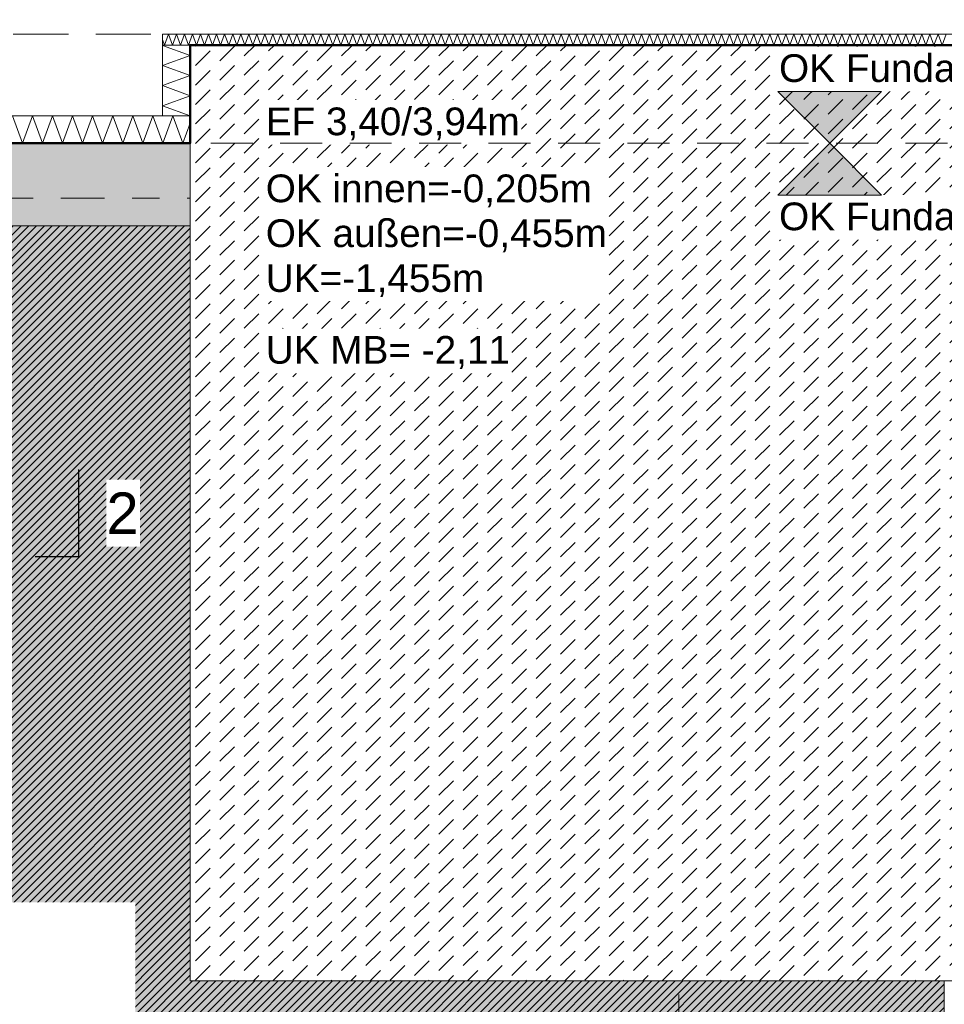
# Model space of a CAD drawing. Header units: metres. Extents: x -273 to 6, y -183 to 13.
# Tile 261 of 379: x -85.32 to -81.96, y -3.38 to 0.2. Entities that reach past the tile are written whole.
import ezdxf

# ---------------------------------------------------------------- set-up
doc = ezdxf.new("R2010")
doc.units = ezdxf.units.M
doc.header["$LTSCALE"] = 0.05
doc.header["$PDMODE"] = 1
doc.header["$PDSIZE"] = -2
for name, pattern in [('ISO-02 Strichlinie', [3.81, 3.048, -0.762]), ('Linienart-53', [5.291531, 3.175, -1.058062, 0.352704, -0.705764]), ('Linienart-Gestrichelt mit Abstand', [6, 4, -2])]:
    doc.linetypes.add(name, pattern=pattern)
doc.layers.get('0').update_dxf_attribs({"lineweight": 25})
for name, color, linetype, lineweight, true_color in [('00 -Bauelemente -Beton unbewehrt', 7, 'Continuous', 9, 0xf7e06e), ('00 -Bauelemente -Dämmung innen', 7, 'Continuous', 9, 0xff7fe6), ('30 -32 Gründung- 2 Flachgründungen u. Bodenplatten', 7, 'Continuous', 9, 0xff6633), ('30 -32 Gründung-4 Frostschürze', 7, 'Continuous', 9, 0x66aaff), ('70 -72 Beschriftung- 1 Beschriftung allgemein', 7, 'Continuous', 9, 0xff6633), ('70 -76 Bemaßung- 2 Allgemein', 7, 'Continuous', 5, 0x6666cc)]:
    doc.layers.add(name, color=color, linetype=linetype, lineweight=lineweight, true_color=true_color)
for name, color, linetype, lineweight in [('30 -35 Decken- 2 Beläge- Dämmung', 7, 'Continuous', 9), ('70 -71 Achsen- 1 Gebäudeachsen', 7, 'Linienart-53', 18), ('70 -72 Beschriftung- 6 Schnittverläufe', 7, 'Linienart-53', 25), ('Keine', 7, 'Continuous', 9)]:
    doc.layers.add(name, color=color, linetype=linetype, lineweight=lineweight)
doc.styles.add('Arial', font='arial.ttf')
doc.styles.add('Arial (bold)', font='arialbd.ttf')
doc.dimstyles.new('k+k_klein', dxfattribs={"dimtxt": 0.100689, "dimasz": 0.05302, "dimexe": 0.05, "dimexo": 0.15, "dimgap": 0.005, "dimtad": 1, "dimdec": 3, "dimtxsty": 'Arial', "dimblk": 'VW_SLASH-2', "dimblk1": 'VW_SLASH-2', "dimblk2": 'VW_SLASH-2', "dimcen": 0, "dimdle": 0.025, "dimadec": 3, "dimazin": 0, "dimtfac": 0.75, "dimtdec": 3, "dimtix": 1, "dimtmove": 0, "dimatfit": 0, "dimldrblk": 'VW_FILLEDARROW', "dimfxl": 0.1, "dimfxlon": 1, "dimfrac": 2, "dimtolj": 1, "dimarcsym": 0})

# ---------------------------------------------------------------- blocks, each defined once
blk = doc.blocks.new('_Achsen (3D)')
at = {"layer": '70 -71 Achsen- 1 Gebäudeachsen', "transparency": 33554687}
for p, q in [((-82.921, 3.8), (-82.921, -46.172)), ((-179.668, -0.447), (3.826, -0.447))]:
    blk.add_line(p, q, dxfattribs=at)
blk = doc.blocks.new('Gruppe-224')
at = {"color": 255, "linetype": 'Continuous', "lineweight": 5}
blk.add_wipeout([(-88.071, -0.2469), (-84.696, -0.2469), (-84.696, -0.1469), (-88.071, -0.1469)], dxfattribs=at).dxf.layer = '00 -Bauelemente -Dämmung innen'
blk = doc.blocks.new('Gruppe-225')
at = {"layer": '00 -Bauelemente -Dämmung innen', "color": 7, "transparency": 33554687, "flags": 128}
blk.add_lwpolyline([(-85.3412, -0.1469), (-85.3048, -0.2469), (-85.2684, -0.1469), (-85.232, -0.2469), (-85.1956, -0.1469), (-85.1592, -0.2469), (-85.1228, -0.1469), (-85.0864, -0.2469), (-85.05, -0.1469), (-85.0136, -0.2469), (-84.9772, -0.1469), (-84.9408, -0.2469), (-84.9044, -0.1469), (-84.868, -0.2469), (-84.8316, -0.1469), (-84.7952, -0.2469), (-84.7588, -0.1469), (-84.7224, -0.2469), (-84.696, -0.1743)], dxfattribs=at)
blk = doc.blocks.new('Gruppe-227')
at = {"layer": '00 -Bauelemente -Dämmung innen', "color": 7, "linetype": 'Continuous', "lineweight": 9, "transparency": 33554687}
blk.add_line((-84.696, -0.2469), (-84.696, -0.1469), dxfattribs=at)
blk = doc.blocks.new('Gruppe-228')
at = {"color": 7, "transparency": 33554687}
blk.add_blockref('Gruppe-227', (0, 0), dxfattribs=at)
blk = doc.blocks.new('Gruppe-229')
at = {"layer": '00 -Bauelemente -Dämmung innen', "color": 7, "linetype": 'Continuous', "lineweight": 9, "transparency": 33554687}
blk.add_line((-84.696, -0.1469), (-88.071, -0.1469), dxfattribs=at)
blk = doc.blocks.new('Gruppe-230')
at = {"layer": '00 -Bauelemente -Dämmung innen', "color": 7, "linetype": 'Continuous', "lineweight": 9, "transparency": 33554687}
blk.add_line((-88.071, -0.2469), (-84.696, -0.2469), dxfattribs=at)
blk = doc.blocks.new('Gruppe-231')
at = {"color": 7, "transparency": 33554687}
for name in ['Gruppe-229', 'Gruppe-230']:
    blk.add_blockref(name, (0, 0), dxfattribs=at)
blk = doc.blocks.new('Gruppe-232')
at = {"layer": '00 -Bauelemente -Dämmung innen', "color": 7}
blk.add_blockref('Gruppe-224', (0, 0), dxfattribs=at)
at = {"color": 7, "transparency": 33554687}
for name in ['Gruppe-228', 'Gruppe-231']:
    blk.add_blockref(name, (0, 0), dxfattribs=at)
at = {"layer": '00 -Bauelemente -Dämmung innen', "color": 7, "transparency": 33554687}
blk.add_blockref('Gruppe-225', (0, 0), dxfattribs=at)
blk = doc.blocks.new('Gruppe-233')
at = {"layer": '00 -Bauelemente -Dämmung innen', "color": 7, "transparency": 33554687}
blk.add_blockref('Gruppe-232', (0, 0), dxfattribs=at)
at = {"layer": '00 -Bauelemente -Dämmung innen', "color": 0, "flags": 1}
for tag in ['IFC_UUID', 'instanceID', 'prm0_name', 'prm0_type', 'prm0_value', 'prm1_name', 'prm1_type', 'prm1_value', 'prm2_name', 'prm2_type', 'prm2_value', 'prm3_name', 'prm3_type', 'prm3_value', 'prm4_name', 'prm4_type', 'prm4_value', 'prm5_name', 'prm5_type', 'prm5_value', 'prm6_name', 'prm6_type', 'prm6_value']:
    blk.add_attdef(tag, (-88.071, -0.2469), '', height=0.00018, dxfattribs=at)
blk = doc.blocks.new('Gruppe-1024')
at = {"color": 255, "linetype": 'Continuous', "lineweight": 5}
blk.add_wipeout([(-84.696, -0.1469), (-84.696, 0.1099), (-84.796, 0.1099), (-84.796, -0.1469)], dxfattribs=at).dxf.layer = '00 -Bauelemente -Dämmung innen'
blk = doc.blocks.new('Gruppe-1025')
at = {"layer": '00 -Bauelemente -Dämmung innen', "color": 7, "transparency": 33554687, "flags": 128}
blk.add_lwpolyline([(-84.696, -0.1469), (-84.796, -0.1105), (-84.696, -0.0741), (-84.796, -0.0377), (-84.696, -0.0013), (-84.796, 0.0351), (-84.696, 0.0715), (-84.796, 0.1079), (-84.7904, 0.1099)], dxfattribs=at)
blk = doc.blocks.new('Gruppe-1026')
at = {"layer": '00 -Bauelemente -Dämmung innen', "color": 7, "linetype": 'Continuous', "lineweight": 9, "transparency": 33554687}
blk.add_line((-84.796, -0.1469), (-84.696, -0.1469), dxfattribs=at)
blk = doc.blocks.new('Gruppe-1027')
at = {"layer": '00 -Bauelemente -Dämmung innen', "color": 7, "linetype": 'Continuous', "lineweight": 9, "transparency": 33554687}
blk.add_line((-84.696, 0.1099), (-84.796, 0.1099), dxfattribs=at)
blk = doc.blocks.new('Gruppe-1028')
at = {"color": 7, "transparency": 33554687}
for name in ['Gruppe-1027', 'Gruppe-1026']:
    blk.add_blockref(name, (0, 0), dxfattribs=at)
blk = doc.blocks.new('Gruppe-1029')
at = {"layer": '00 -Bauelemente -Dämmung innen', "color": 7, "linetype": 'Continuous', "lineweight": 9, "transparency": 33554687}
blk.add_line((-84.796, 0.1099), (-84.796, -0.1469), dxfattribs=at)
blk = doc.blocks.new('Gruppe-1030')
at = {"layer": '00 -Bauelemente -Dämmung innen', "color": 7, "linetype": 'Continuous', "lineweight": 9, "transparency": 33554687}
blk.add_line((-84.696, -0.1469), (-84.696, 0.1099), dxfattribs=at)
blk = doc.blocks.new('Gruppe-1031')
at = {"color": 7, "transparency": 33554687}
for name in ['Gruppe-1029', 'Gruppe-1030']:
    blk.add_blockref(name, (0, 0), dxfattribs=at)
blk = doc.blocks.new('Gruppe-1032')
at = {"layer": '00 -Bauelemente -Dämmung innen', "color": 7}
blk.add_blockref('Gruppe-1024', (0, 0), dxfattribs=at)
at = {"color": 7, "transparency": 33554687}
for name in ['Gruppe-1028', 'Gruppe-1031']:
    blk.add_blockref(name, (0, 0), dxfattribs=at)
at = {"layer": '00 -Bauelemente -Dämmung innen', "color": 7, "transparency": 33554687}
blk.add_blockref('Gruppe-1025', (0, 0), dxfattribs=at)
blk = doc.blocks.new('Gruppe-1033')
at = {"layer": '00 -Bauelemente -Dämmung innen', "color": 7, "transparency": 33554687}
blk.add_blockref('Gruppe-1032', (0, 0), dxfattribs=at)
at = {"layer": '00 -Bauelemente -Dämmung innen', "color": 0, "flags": 1}
for tag in ['IFC_UUID', 'instanceID', 'prm0_name', 'prm0_type', 'prm0_value', 'prm1_name', 'prm1_type', 'prm1_value', 'prm2_name', 'prm2_type', 'prm2_value', 'prm3_name', 'prm3_type', 'prm3_value', 'prm4_name', 'prm4_type', 'prm4_value', 'prm5_name', 'prm5_type', 'prm5_value', 'prm6_name', 'prm6_type', 'prm6_value']:
    blk.add_attdef(tag, (-84.796, -0.1469), '', height=0.00018, dxfattribs=at)
blk = doc.blocks.new('Gruppe-1034')
at = {"color": 255, "linetype": 'Continuous', "lineweight": 5}
blk.add_wipeout([(-80.756, 0.1499), (-84.796, 0.1499), (-84.796, 0.1099), (-80.756, 0.1099)], dxfattribs=at).dxf.layer = '00 -Bauelemente -Dämmung innen'
blk = doc.blocks.new('Gruppe-1035')
at = {"layer": '00 -Bauelemente -Dämmung innen', "color": 7, "transparency": 33554687, "flags": 128}
blk.add_lwpolyline([(-81.9498, 0.1499), (-81.9644, 0.1099), (-81.9789, 0.1499), (-81.9935, 0.1099), (-82.0081, 0.1499), (-82.0226, 0.1099), (-82.0372, 0.1499), (-82.0517, 0.1099), (-82.0663, 0.1499), (-82.0809, 0.1099), (-82.0954, 0.1499), (-82.11, 0.1099), (-82.1245, 0.1499), (-82.1391, 0.1099), (-82.1536, 0.1499), (-82.1682, 0.1099), (-82.1828, 0.1499), (-82.1973, 0.1099), (-82.2119, 0.1499), (-82.2264, 0.1099), (-82.241, 0.1499), (-82.2556, 0.1099), (-82.2701, 0.1499), (-82.2847, 0.1099), (-82.2992, 0.1499), (-82.3138, 0.1099), (-82.3284, 0.1499), (-82.3429, 0.1099), (-82.3575, 0.1499), (-82.372, 0.1099), (-82.3866, 0.1499), (-82.4011, 0.1099), (-82.4157, 0.1499), (-82.4303, 0.1099), (-82.4448, 0.1499), (-82.4594, 0.1099), (-82.4739, 0.1499), (-82.4885, 0.1099), (-82.5031, 0.1499), (-82.5176, 0.1099), (-82.5322, 0.1499), (-82.5467, 0.1099), (-82.5613, 0.1499), (-82.5759, 0.1099), (-82.5904, 0.1499), (-82.605, 0.1099), (-82.6195, 0.1499), (-82.6341, 0.1099), (-82.6486, 0.1499), (-82.6632, 0.1099), (-82.6778, 0.1499), (-82.6923, 0.1099), (-82.7069, 0.1499), (-82.7214, 0.1099), (-82.736, 0.1499), (-82.7506, 0.1099), (-82.7651, 0.1499), (-82.7797, 0.1099), (-82.7942, 0.1499), (-82.8088, 0.1099), (-82.8234, 0.1499), (-82.8379, 0.1099), (-82.8525, 0.1499), (-82.867, 0.1099), (-82.8816, 0.1499), (-82.8961, 0.1099), (-82.9107, 0.1499), (-82.9253, 0.1099), (-82.9398, 0.1499), (-82.9544, 0.1099), (-82.9689, 0.1499), (-82.9835, 0.1099), (-82.9981, 0.1499), (-83.0126, 0.1099), (-83.0272, 0.1499), (-83.0417, 0.1099), (-83.0563, 0.1499), (-83.0709, 0.1099), (-83.0854, 0.1499), (-83.1, 0.1099), (-83.1145, 0.1499), (-83.1291, 0.1099), (-83.1436, 0.1499), (-83.1582, 0.1099), (-83.1728, 0.1499), (-83.1873, 0.1099), (-83.2019, 0.1499), (-83.2164, 0.1099), (-83.231, 0.1499), (-83.2456, 0.1099), (-83.2601, 0.1499), (-83.2747, 0.1099), (-83.2892, 0.1499), (-83.3038, 0.1099), (-83.3184, 0.1499), (-83.3329, 0.1099), (-83.3475, 0.1499), (-83.362, 0.1099), (-83.3766, 0.1499), (-83.3911, 0.1099), (-83.4057, 0.1499), (-83.4203, 0.1099), (-83.4348, 0.1499), (-83.4494, 0.1099), (-83.4639, 0.1499), (-83.4785, 0.1099), (-83.4931, 0.1499), (-83.5076, 0.1099), (-83.5222, 0.1499), (-83.5367, 0.1099), (-83.5513, 0.1499), (-83.5659, 0.1099), (-83.5804, 0.1499), (-83.595, 0.1099), (-83.6095, 0.1499), (-83.6241, 0.1099), (-83.6386, 0.1499), (-83.6532, 0.1099), (-83.6678, 0.1499), (-83.6823, 0.1099), (-83.6969, 0.1499), (-83.7114, 0.1099), (-83.726, 0.1499), (-83.7406, 0.1099), (-83.7551, 0.1499), (-83.7697, 0.1099), (-83.7842, 0.1499), (-83.7988, 0.1099), (-83.8133, 0.1499), (-83.8279, 0.1099), (-83.8425, 0.1499), (-83.857, 0.1099), (-83.8716, 0.1499), (-83.8861, 0.1099), (-83.9007, 0.1499), (-83.9153, 0.1099), (-83.9298, 0.1499), (-83.9444, 0.1099), (-83.9589, 0.1499), (-83.9735, 0.1099), (-83.9881, 0.1499), (-84.0026, 0.1099), (-84.0172, 0.1499), (-84.0317, 0.1099), (-84.0463, 0.1499), (-84.0608, 0.1099), (-84.0754, 0.1499), (-84.09, 0.1099), (-84.1045, 0.1499), (-84.1191, 0.1099), (-84.1336, 0.1499), (-84.1482, 0.1099), (-84.1628, 0.1499), (-84.1773, 0.1099), (-84.1919, 0.1499), (-84.2064, 0.1099), (-84.221, 0.1499), (-84.2356, 0.1099), (-84.2501, 0.1499), (-84.2647, 0.1099), (-84.2792, 0.1499), (-84.2938, 0.1099), (-84.3083, 0.1499), (-84.3229, 0.1099), (-84.3375, 0.1499), (-84.352, 0.1099), (-84.3666, 0.1499), (-84.3811, 0.1099), (-84.3957, 0.1499), (-84.4103, 0.1099), (-84.4248, 0.1499), (-84.4394, 0.1099), (-84.4539, 0.1499), (-84.4685, 0.1099), (-84.4831, 0.1499), (-84.4976, 0.1099), (-84.5122, 0.1499), (-84.5267, 0.1099), (-84.5413, 0.1499), (-84.5558, 0.1099), (-84.5704, 0.1499), (-84.585, 0.1099), (-84.5995, 0.1499), (-84.6141, 0.1099), (-84.6286, 0.1499), (-84.6432, 0.1099), (-84.6578, 0.1499), (-84.6723, 0.1099), (-84.6869, 0.1499), (-84.7014, 0.1099), (-84.716, 0.1499), (-84.7306, 0.1099), (-84.7451, 0.1499), (-84.7597, 0.1099), (-84.7742, 0.1499), (-84.7888, 0.1099), (-84.796, 0.1297)], dxfattribs=at)
blk = doc.blocks.new('Gruppe-1037')
at = {"layer": '00 -Bauelemente -Dämmung innen', "color": 7, "linetype": 'Continuous', "lineweight": 9, "transparency": 33554687}
blk.add_line((-84.796, 0.1499), (-84.796, 0.1099), dxfattribs=at)
blk = doc.blocks.new('Gruppe-1038')
at = {"color": 7, "transparency": 33554687}
blk.add_blockref('Gruppe-1037', (0, 0), dxfattribs=at)
blk = doc.blocks.new('Gruppe-1039')
at = {"layer": '00 -Bauelemente -Dämmung innen', "color": 7, "linetype": 'Continuous', "lineweight": 9, "transparency": 33554687}
blk.add_line((-84.796, 0.1099), (-80.756, 0.1099), dxfattribs=at)
blk = doc.blocks.new('Gruppe-1040')
at = {"layer": '00 -Bauelemente -Dämmung innen', "color": 7, "linetype": 'Continuous', "lineweight": 9, "transparency": 33554687}
blk.add_line((-80.756, 0.1499), (-84.796, 0.1499), dxfattribs=at)
blk = doc.blocks.new('Gruppe-1041')
at = {"color": 7, "transparency": 33554687}
for name in ['Gruppe-1040', 'Gruppe-1039']:
    blk.add_blockref(name, (0, 0), dxfattribs=at)
blk = doc.blocks.new('Gruppe-1042')
at = {"layer": '00 -Bauelemente -Dämmung innen', "color": 7}
blk.add_blockref('Gruppe-1034', (0, 0), dxfattribs=at)
at = {"color": 7, "transparency": 33554687}
for name in ['Gruppe-1038', 'Gruppe-1041']:
    blk.add_blockref(name, (0, 0), dxfattribs=at)
at = {"layer": '00 -Bauelemente -Dämmung innen', "color": 7, "transparency": 33554687}
blk.add_blockref('Gruppe-1035', (0, 0), dxfattribs=at)
blk = doc.blocks.new('Gruppe-1043')
at = {"layer": '00 -Bauelemente -Dämmung innen', "color": 7, "transparency": 33554687}
blk.add_blockref('Gruppe-1042', (0, 0), dxfattribs=at)
at = {"layer": '00 -Bauelemente -Dämmung innen', "color": 0, "flags": 1}
for tag in ['IFC_UUID', 'instanceID', 'prm0_name', 'prm0_type', 'prm0_value', 'prm1_name', 'prm1_type', 'prm1_value', 'prm2_name', 'prm2_type', 'prm2_value', 'prm3_name', 'prm3_type', 'prm3_value', 'prm4_name', 'prm4_type', 'prm4_value', 'prm5_name', 'prm5_type', 'prm5_value', 'prm6_name', 'prm6_type', 'prm6_value']:
    blk.add_attdef(tag, (-84.796, 0.1099), '', height=0.00018, dxfattribs=at)
blk = doc.blocks.new('Gruppe-2135')
at = {"layer": '30 -32 Gründung- 2 Flachgründungen u. Bodenplatten', "flags": 128}
blk.add_lwpolyline([(-84.696, 0.1099), (-80.756, 0.1099), (-80.756, -3.2901), (-84.696, -3.2901)], close=True, dxfattribs=at)
at = {"color": 255}
for points in [[(-84.421, -0.2524), (-83.4926, -0.2524), (-83.4926, -0.0901), (-84.421, -0.0901)], [(-84.421, -0.8203), (-83.1749, -0.8203), (-83.1749, -0.3335), (-84.421, -0.3335)]]:
    blk.add_wipeout(points, dxfattribs=at).dxf.layer = '70 -72 Beschriftung- 1 Beschriftung allgemein'
at = {"layer": '70 -72 Beschriftung- 1 Beschriftung allgemein', "char_height": 0.100689, "attachment_point": 1, "line_spacing_factor": 0.970891, "style": 'Arial'}
for s, insert in [('EF 3,40/3,94m', (-84.421, -0.1171)), ('OK innen=-0,205m\\POK außen=-0,455m\\PUK=-1,455m', (-84.421, -0.3605))]:
    blk.add_mtext(s, dxfattribs=dict(at, insert=insert))
blk = doc.blocks.new('_FU_2D LP5 (2D)')
at = {"color": 255}
blk.add_wipeout([(-84.69599996, 0.10991736), (-80.75599996, 0.10991736), (-80.75599996, -3.29008264), (-84.69599996, -3.29008264)], dxfattribs=at).dxf.layer = '00 -Bauelemente -Beton unbewehrt'
at = {"layer": '00 -Bauelemente -Beton unbewehrt', "linetype": 'Continuous', "lineweight": 9}
h = blk.add_hatch(dxfattribs=at)
h.set_pattern_fill('Unbew_ Beton1 1mm SRF', style=0, pattern_type=2)
h.set_pattern_definition([(45, (0, 0), (0.088388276, 0.01767774), [0.075, -0.05])])
h.paths.add_polyline_path([(-84.69599996, 0.10991736), (-80.75599996, 0.10991736), (-80.75599996, -3.29008264), (-84.69599996, -3.29008264)])
at = {"layer": '30 -35 Decken- 2 Beläge- Dämmung', "linetype": 'Continuous', "lineweight": 18, "true_color": 0xd9d9d9}
h = blk.add_hatch(dxfattribs=at)
h.set_pattern_fill('Schraffur grau', color=254, style=0, pattern_type=2)
h.set_pattern_definition([(45, (-89.205948, -4.414444), (0.014142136, -0.014142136), [])])
h.paths.add_polyline_path([(-84.69599996, -3.29008264), (-84.69599996, -0.54704198), (-88.07090884, -0.54704198), (-88.07090884, -2.44704198), (-89.37090884, -2.44704198), (-89.37090884, -0.54704198), (-89.57099996, -0.54704198), (-89.57099996, -2.89008719), (-92.77099996, -2.89008719), (-92.77099996, -0.54704198), (-93.72099996, -0.54704198), (-93.72099996, -5.54704198), (-81.95609109, -5.54704198), (-81.95609109, -3.29008264)])
at = {"layer": '00 -Bauelemente -Beton unbewehrt', "flags": 128}
blk.add_lwpolyline([(-84.69599996, 0.10991736), (-80.75599996, 0.10991736), (-80.75599996, -3.29008264), (-84.69599996, -3.29008264)], close=True, dxfattribs=at)
at = {"layer": '30 -35 Decken- 2 Beläge- Dämmung', "flags": 128}
blk.add_lwpolyline([(-84.69599996, -3.29008264), (-84.69599996, -0.54704198), (-88.07090884, -0.54704198), (-88.07090884, -2.44704198), (-89.37090884, -2.44704198), (-89.37090884, -0.54704198), (-89.57099996, -0.54704198), (-89.57099996, -2.89008719), (-92.77099996, -2.89008719), (-92.77099996, -0.54704198), (-93.72099996, -0.54704198), (-93.72099996, -5.54704198), (-81.95609109, -5.54704198), (-81.95609109, -3.29008264)], close=True, dxfattribs=at)
at = {"layer": '00 -Bauelemente -Dämmung innen', "color": 7}
blk.add_blockref('Gruppe-233', (0, 0), dxfattribs=at)
blk.add_blockref('Gruppe-1033', (0, 0), dxfattribs=at)
blk.add_blockref('Gruppe-1043', (0, 0), dxfattribs=at)
at = {"layer": 'Keine', "color": 1, "linetype": 'Linienart-Gestrichelt mit Abstand', "lineweight": 9, "true_color": 0xff0000, "flags": 128}
blk.add_lwpolyline([(6.03999377, -134.70913897), (4.10766281, -139.37286792), (2.43021044, -143.26963359), (0.229042, -148.18933714), (-1.94395765, -152.85045285), (-2.56993827, -154.15978267), (-4.36668217, -157.84024419, -0.1218666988), (-4.98756345, -158.57331042), (-24.20773646, -172.45584859, 0.2343426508), (-30.81423496, -181.88107792), (-30.81423496, -181.88107792, -0.1382747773), (-50.04185585, -181.32068598), (-50.04185585, -181.32068598), (-63.53399243, -176.93721776), (-98.52806435, -165.50668377), (-148.4236418, -149.2972654), (-209.68205216, -128.62056047), (-249.49758002, -116.74073979), (-271.8563458, -111.07977166), (-272.63374696, -110.30237051), (-272.63374694, -44.20319881), (-268.39909651, 0.15100107), (-267.46628238, 0.15012673), (-197.75478142, 0.14986172), (5.97600004, 0.14995802), (6.00607638, -63.16005056)], format="xyb", close=True, dxfattribs=at)
at = {"layer": '30 -32 Gründung- 2 Flachgründungen u. Bodenplatten', "color": 7}
blk.add_blockref('Gruppe-2135', (0, 0), dxfattribs=at)
at = {"layer": '30 -32 Gründung-4 Frostschürze', "linetype": 'Continuous', "lineweight": 0, "transparency": 33554534}
blk.add_hatch(color=161, dxfattribs=at).paths.add_polyline_path([(-88.07099996, -0.24704198), (-84.69599996, -0.24704198), (-84.69599996, -0.54704198), (-88.07099996, -0.54704198)])
at = {"layer": 'Keine', "linetype": 'Continuous', "lineweight": 0, "transparency": 33554511}
h = blk.add_hatch(color=43, dxfattribs=at)
h.paths.add_polyline_path([(-75.67109109, -30.59704198), (-73.67099996, -30.59704198), (-73.67099996, -35.19704198), (-74.57099996, -35.19704198), (-74.57099996, -38.67204198), (-73.89599996, -38.67204198), (-73.89599996, -39.34704198), (-67.52099996, -39.34704198), (-67.52099996, -38.34704198), (-65.32099996, -38.34704198), (-65.32099996, -39.34704198), (-59.27099996, -39.34704198), (-59.27099996, -38.34704198), (-57.07099996, -38.34704198), (-57.07099996, -39.34704198), (-50.67099996, -39.34704198), (-50.67099996, -28.29704198), (-56.92099996, -28.29704198), (-56.92099996, -32.44704198), (-59.42099996, -32.44704198), (-59.42099996, -28.29704198), (-65.17099996, -28.29704198), (-65.17099996, -32.44704198), (-67.67099996, -32.44704198), (-67.67099996, -28.29704198), (-73.57099996, -28.29704198), (-73.57099996, -29.29704198), (-75.77099996, -29.29704198), (-75.77099996, -27.09704198), (-74.77099996, -27.09704198), (-74.77099996, -24.04704198), (-75.77099996, -24.04704198), (-75.77099996, -21.84704198), (-74.77099996, -21.84704198), (-74.77099996, -20.54704198), (-75.67109109, -20.54704198), (-75.67109109, -10.69704198), (-75.42109109, -10.69704198), (-75.42109109, -9.44704198), (-81.42109109, -9.44704198), (-81.42109109, -13.94704198), (-84.42109109, -13.94704198), (-84.42109109, -6.44704198), (-81.95609109, -6.44704198), (-81.95609109, -3.29008264), (-84.69599996, -3.29008264), (-84.69599996, -0.54704198), (-88.07099996, -0.54704198), (-88.07099996, -2.44704198), (-89.37099996, -2.44704198), (-89.37099996, -0.54704198), (-89.57099996, -0.54704198), (-89.57099996, -2.89008719), (-92.77099996, -2.89008719), (-92.77099996, -0.54704198), (-93.72109109, -0.54704198), (-93.72109109, -8.09704198), (-92.67109109, -8.09704198), (-92.67109109, -6.44704198), (-89.67109109, -6.44704198), (-89.67109109, -13.94704198), (-92.67109109, -13.94704198), (-92.67109109, -9.29704198), (-98.82109109, -9.29704198), (-98.82109109, -11.09704198), (-94.09609109, -11.09704198), (-94.09609109, -23.54704198), (-98.82109109, -23.54704198), (-98.82109109, -34.09704198), (-75.67109109, -34.09704198)])
h.paths.add_polyline_path([(-89.17109109, -33.19704198), (-93.17109109, -33.19704198), (-93.17109109, -29.19704198), (-89.17109109, -29.19704198)])
h.paths.add_polyline_path([(-84.92109109, -29.19704198), (-80.92109109, -29.19704198), (-80.92109109, -33.19704198), (-84.92109109, -33.19704198)])
h.paths.add_polyline_path([(-85.12109109, -17.39704198), (-80.72109109, -17.39704198), (-80.72109109, -25.49704198), (-85.12109109, -25.49704198)])
h.paths.add_polyline_path([(-88.97109109, -25.49704198), (-93.37109109, -25.49704198), (-93.37109109, -17.39704198), (-88.97109109, -17.39704198)])
at = {"layer": '30 -32 Gründung- 2 Flachgründungen u. Bodenplatten', "linetype": 'ISO-02 Strichlinie'}
blk.add_line((-84.62099996, -0.24704198), (-80.75599996, -0.24704198), dxfattribs=at)
at = {"layer": '30 -32 Gründung-4 Frostschürze', "flags": 128}
blk.add_lwpolyline([(-88.07099996, -0.24704198), (-84.69599996, -0.24704198), (-84.69599996, -0.54704198), (-88.07099996, -0.54704198)], close=True, dxfattribs=at)
at = {"layer": '70 -72 Beschriftung- 1 Beschriftung allgemein', "color": 103, "lineweight": 50, "true_color": 0x66cc7f, "flags": 128}
blk.add_lwpolyline([(-50.69599996, -0.24704198), (-56.47099996, -0.24704198), (-56.47099996, 0.10773718), (-59.87099996, 0.10773718), (-59.87099996, -0.24704198), (-64.72099996, -0.24704198), (-64.72099996, 0.1099246), (-68.12099996, 0.1099246), (-68.12099996, -0.24704198), (-73.92099996, -0.24704198), (-73.92099996, 0.10992025), (-75.42099996, 0.10992025), (-75.42099996, -0.24704198), (-78.04599996, -0.24704198), (-78.04599996, 0.1099183), (-79.54599996, 0.1099183), (-79.54599996, -0.24704198), (-80.75599996, -0.24704198), (-80.75599996, 0.10991736), (-84.69599996, 0.10991736), (-84.69599996, -0.24704198), (-89.57099996, -0.24704198)], dxfattribs=at)
at = {"layer": 'Keine', "flags": 128}
blk.add_lwpolyline([(-75.77099996, -29.29704198), (-75.77099996, -27.09704198), (-74.77099996, -27.09704198), (-74.77099996, -24.04704198), (-75.77099996, -24.04704198), (-75.77099996, -21.84704198), (-74.77099996, -21.84704198), (-74.77099996, -20.54704198), (-75.67109109, -20.54704198), (-75.67109109, -10.69704198), (-75.42109109, -10.69704198), (-75.42109109, -9.44704198), (-81.42109109, -9.44704198), (-81.42109109, -13.94704198), (-84.42109109, -13.94704198), (-84.42109109, -6.44704198), (-81.95609109, -6.44704198), (-81.95609109, -3.29008264), (-84.69599996, -3.29008264), (-84.69599996, -0.54704198), (-88.07099996, -0.54704198)], dxfattribs=at)
blk = doc.blocks.new('Gruppe-2747')
at = {"color": 255}
blk.add_wipeout([(-89.0209, -4.4721), (-84.8949, -4.4721), (-84.8949, -3.0052), (-89.0209, -3.0052)], dxfattribs=at).dxf.layer = '70 -72 Beschriftung- 1 Beschriftung allgemein'
at = {"layer": '70 -72 Beschriftung- 1 Beschriftung allgemein', "insert": (-89.0209, -3.0458), "char_height": 0.151033, "attachment_point": 1, "line_spacing_factor": 0.970891, "style": 'Arial (bold)'}
blk.add_mtext('Bodenplatte{\\fArial|b0|i0|c0|p0;\\P}{\\fArial|b0|i0|c0|p0;\\H0.8333x;C25/30 Ortbeton\\Pd=25cm\\POK= -1,705\\PUK= -1,955m\\P\\Pdruckfeste Wärmedämmung unter BoPla d = 140mm}', dxfattribs=at)
blk = doc.blocks.new('VW_SLASH-2')
at = {"color": 0, "linetype": 'ByBlock', "lineweight": -2, "transparency": 16777216}
blk.add_line((0.472, 0), (-1, 0), dxfattribs=at)
at = {"color": 0, "lineweight": 5, "transparency": 16777216, "flags": 128}
blk.add_lwpolyline([(0.5, 0.5), (-0.5, -0.5)], dxfattribs=at)
blk = doc.blocks.new('*D3005')
at = {"layer": '70 -76 Bemaßung- 2 Allgemein', "color": 0, "lineweight": -2}
for p, q in [((-88.071, 1.8), (-88.071, 1.95)), ((-84.696, 1.8), (-84.696, 1.95)), ((-84.749, 1.9), (-88.018, 1.9))]:
    blk.add_line(p, q, dxfattribs=at)
at = {"layer": 'Defpoints', "color": 0}
for p in [(-88.071, 1.9), (-84.696, 0.1099), (-88.071, -0.247)]:
    blk.add_point(p, dxfattribs=at)
at = {"layer": '70 -76 Bemaßung- 2 Allgemein', "color": 0, "lineweight": -2, "xscale": 0.05302001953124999, "yscale": 0.05302001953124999, "zscale": 0.05302001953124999, "rotation": 180}
blk.add_blockref('VW_SLASH-2', (-88.071, 1.9), dxfattribs=at)
at = {"layer": '70 -76 Bemaßung- 2 Allgemein', "color": 0, "lineweight": -2, "xscale": 0.05302001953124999, "yscale": 0.05302001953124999, "zscale": 0.05302001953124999}
blk.add_blockref('VW_SLASH-2', (-84.696, 1.9), dxfattribs=at)
at = {"layer": '70 -76 Bemaßung- 2 Allgemein', "color": 0, "insert": (-86.3835, 1.9822), "char_height": 0.100689, "attachment_point": 5, "style": 'Arial'}
blk.add_mtext('\\A1;3,37\\S5^ ;', dxfattribs=at)
blk = doc.blocks.new('VW_FILLEDARROW')
at = {"linetype": 'Continuous', "lineweight": 0, "transparency": 16777216}
blk.add_hatch(color=0, dxfattribs=at).paths.add_polyline_path([(-2.829, 0.758), (0, 0), (-2.829, -0.758)])
at = {"color": 0, "lineweight": 5, "transparency": 16777216, "flags": 128}
blk.add_lwpolyline([(-2.829, 0.758), (0, 0), (-2.829, -0.758)], close=True, dxfattribs=at)
blk = doc.blocks.new('*D3006')
at = {"layer": '70 -76 Bemaßung- 2 Allgemein', "color": 0, "lineweight": -2}
for p, q in [((-84.696, 1.8), (-84.696, 1.95)), ((-82.921, 1.8), (-82.921, 1.95)), ((-82.974, 1.9), (-84.643, 1.9))]:
    blk.add_line(p, q, dxfattribs=at)
at = {"layer": 'Defpoints', "color": 0}
for p in [(-84.696, 1.9), (-82.921, 0.153), (-84.696, 0.1099)]:
    blk.add_point(p, dxfattribs=at)
at = {"layer": '70 -76 Bemaßung- 2 Allgemein', "color": 0, "lineweight": -2, "xscale": 0.05302001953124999, "yscale": 0.05302001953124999, "zscale": 0.05302001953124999, "rotation": 180}
blk.add_blockref('VW_SLASH-2', (-84.696, 1.9), dxfattribs=at)
at = {"layer": '70 -76 Bemaßung- 2 Allgemein', "color": 0, "lineweight": -2, "xscale": 0.05302001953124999, "yscale": 0.05302001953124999, "zscale": 0.05302001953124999}
blk.add_blockref('VW_SLASH-2', (-82.921, 1.9), dxfattribs=at)
at = {"layer": '70 -76 Bemaßung- 2 Allgemein', "color": 0, "insert": (-83.8085, 1.9822), "char_height": 0.100689, "attachment_point": 5, "style": 'Arial'}
blk.add_mtext('\\A1;1,77\\S5^ ;', dxfattribs=at)
blk = doc.blocks.new('*D3007')
at = {"layer": '70 -76 Bemaßung- 2 Allgemein', "color": 0, "lineweight": -2}
for p, q in [((-82.921, 1.8), (-82.921, 1.95)), ((-80.756, 1.8), (-80.756, 1.95)), ((-80.809, 1.9), (-82.868, 1.9))]:
    blk.add_line(p, q, dxfattribs=at)
at = {"layer": 'Defpoints', "color": 0}
for p in [(-82.921, 1.9), (-82.921, 0.153), (-80.756, -0.247)]:
    blk.add_point(p, dxfattribs=at)
at = {"layer": '70 -76 Bemaßung- 2 Allgemein', "color": 0, "lineweight": -2, "xscale": 0.05302001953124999, "yscale": 0.05302001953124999, "zscale": 0.05302001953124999, "rotation": 180}
blk.add_blockref('VW_SLASH-2', (-82.921, 1.9), dxfattribs=at)
at = {"layer": '70 -76 Bemaßung- 2 Allgemein', "color": 0, "lineweight": -2, "xscale": 0.05302001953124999, "yscale": 0.05302001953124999, "zscale": 0.05302001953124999}
blk.add_blockref('VW_SLASH-2', (-80.756, 1.9), dxfattribs=at)
at = {"layer": '70 -76 Bemaßung- 2 Allgemein', "color": 0, "insert": (-81.8385, 1.9822), "char_height": 0.100689, "attachment_point": 5, "style": 'Arial'}
blk.add_mtext('\\A1;2,16\\S5^ ;', dxfattribs=at)
blk = doc.blocks.new('*D3273')
at = {"layer": '70 -76 Bemaßung- 2 Allgemein', "color": 0, "lineweight": -2}
for p, q in [((-87.8709, 1.3), (-87.8709, 1.45)), ((-84.796, 1.3), (-84.796, 1.45)), ((-84.849, 1.4), (-87.8179, 1.4))]:
    blk.add_line(p, q, dxfattribs=at)
at = {"layer": 'Defpoints', "color": 0}
for p in [(-87.8709, 1.4), (-84.796, -0.1469), (-87.8709, -0.547)]:
    blk.add_point(p, dxfattribs=at)
at = {"layer": '70 -76 Bemaßung- 2 Allgemein', "color": 0, "lineweight": -2, "xscale": 0.05302001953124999, "yscale": 0.05302001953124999, "zscale": 0.05302001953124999}
for p, rotation in [((-87.8709, 1.4), 180), ((-84.796, 1.4), 360)]:
    blk.add_blockref('VW_SLASH-2', p, dxfattribs=dict(at, rotation=rotation))
at = {"layer": '70 -76 Bemaßung- 2 Allgemein', "color": 0, "insert": (-86.3335, 1.4822), "char_height": 0.100689, "attachment_point": 5, "style": 'Arial'}
blk.add_mtext('\\A1;3,07\\S5^ ;', dxfattribs=at)
blk = doc.blocks.new('*D3274')
at = {"layer": '70 -76 Bemaßung- 2 Allgemein', "color": 0, "lineweight": -2}
for p, q in [((-84.796, 1.3), (-84.796, 1.45)), ((-84.696, 1.3), (-84.696, 1.45)), ((-84.849, 1.4), (-84.902, 1.4)), ((-84.696, 1.4), (-84.796, 1.4)), ((-84.643, 1.4), (-84.59, 1.4))]:
    blk.add_line(p, q, dxfattribs=at)
at = {"layer": 'Defpoints', "color": 0}
for p in [(-84.796, 1.4), (-84.796, -0.1469), (-84.696, -0.2469)]:
    blk.add_point(p, dxfattribs=at)
at = {"layer": '70 -76 Bemaßung- 2 Allgemein', "color": 0, "lineweight": -2, "xscale": 0.05302001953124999, "yscale": 0.05302001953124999, "zscale": 0.05302001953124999}
blk.add_blockref('VW_SLASH-2', (-84.796, 1.4), dxfattribs=at)
at = {"layer": '70 -76 Bemaßung- 2 Allgemein', "color": 0, "lineweight": -2, "xscale": 0.05302001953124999, "yscale": 0.05302001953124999, "zscale": 0.05302001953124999, "rotation": 180}
blk.add_blockref('VW_SLASH-2', (-84.696, 1.4), dxfattribs=at)
at = {"layer": '70 -76 Bemaßung- 2 Allgemein', "color": 0, "insert": (-84.746, 1.5089), "char_height": 0.10069, "attachment_point": 5, "style": 'Arial'}
blk.add_mtext('\\A1;10', dxfattribs=at)
blk = doc.blocks.new('*D3275')
at = {"layer": '70 -76 Bemaßung- 2 Allgemein', "color": 0, "lineweight": -2}
for p, q in [((-84.696, 1.3), (-84.696, 1.45)), ((-82.921, 1.3), (-82.921, 1.45)), ((-82.974, 1.4), (-84.643, 1.4))]:
    blk.add_line(p, q, dxfattribs=at)
at = {"layer": 'Defpoints', "color": 0}
for p in [(-84.696, 1.4), (-82.921, 0.153), (-84.696, -0.2469)]:
    blk.add_point(p, dxfattribs=at)
at = {"layer": '70 -76 Bemaßung- 2 Allgemein', "color": 0, "lineweight": -2, "xscale": 0.05302001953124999, "yscale": 0.05302001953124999, "zscale": 0.05302001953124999, "rotation": 180}
blk.add_blockref('VW_SLASH-2', (-84.696, 1.4), dxfattribs=at)
at = {"layer": '70 -76 Bemaßung- 2 Allgemein', "color": 0, "lineweight": -2, "xscale": 0.05302001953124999, "yscale": 0.05302001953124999, "zscale": 0.05302001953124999}
blk.add_blockref('VW_SLASH-2', (-82.921, 1.4), dxfattribs=at)
at = {"layer": '70 -76 Bemaßung- 2 Allgemein', "color": 0, "insert": (-83.8085, 1.4822), "char_height": 0.100689, "attachment_point": 5, "style": 'Arial'}
blk.add_mtext('\\A1;1,77\\S5^ ;', dxfattribs=at)
blk = doc.blocks.new('*D3276')
at = {"layer": '70 -76 Bemaßung- 2 Allgemein', "color": 0, "lineweight": -2}
for p, q in [((-82.921, 1.3), (-82.921, 1.45)), ((-81.956, 1.3), (-81.956, 1.45)), ((-82.009, 1.4), (-82.868, 1.4))]:
    blk.add_line(p, q, dxfattribs=at)
at = {"layer": 'Defpoints', "color": 0}
for p in [(-82.921, 1.4), (-82.921, 0.153), (-81.956, -3.247)]:
    blk.add_point(p, dxfattribs=at)
at = {"layer": '70 -76 Bemaßung- 2 Allgemein', "color": 0, "lineweight": -2, "xscale": 0.05302001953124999, "yscale": 0.05302001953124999, "zscale": 0.05302001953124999, "rotation": 180}
blk.add_blockref('VW_SLASH-2', (-82.921, 1.4), dxfattribs=at)
at = {"layer": '70 -76 Bemaßung- 2 Allgemein', "color": 0, "lineweight": -2, "xscale": 0.05302001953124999, "yscale": 0.05302001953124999, "zscale": 0.05302001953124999}
blk.add_blockref('VW_SLASH-2', (-81.956, 1.4), dxfattribs=at)
at = {"layer": '70 -76 Bemaßung- 2 Allgemein', "color": 0, "insert": (-82.4385, 1.4731), "char_height": 0.100689, "attachment_point": 5, "style": 'Arial'}
blk.add_mtext('\\A1;96\\S5^ ;', dxfattribs=at)
blk = doc.blocks.new('Gruppe-2835')
at = {"layer": '70 -72 Beschriftung- 6 Schnittverläufe', "transparency": 33554687}
blk.add_line((-85.1, -1.75), (-85.85, -1.75), dxfattribs=at)
at = {"layer": 'Keine', "color": 7, "linetype": 'Continuous', "lineweight": 25, "transparency": 33554687}
blk.add_line((-85.1, -1.75), (-85.1, -1.4325), dxfattribs=at)
at = {"color": 255, "linetype": 'Continuous', "lineweight": 5, "transparency": 33554687}
blk.add_wipeout([(-85, -1.713), (-84.878, -1.713), (-84.878, -1.4695), (-85, -1.4695)], dxfattribs=at).dxf.layer = 'Keine'
at = {"layer": 'Keine', "color": 7, "transparency": 33554687, "insert": (-85, -1.5913), "char_height": 0.151, "attachment_point": 4, "line_spacing_factor": 0.970891, "style": 'Arial'}
blk.add_mtext('2', dxfattribs=at)
blk = doc.blocks.new('Gruppe-2921')
at = {"color": 255}
for points in [[(-82.5603, -0.0588), (-81.0437, -0.0588), (-81.0437, 0.1035), (-82.5603, 0.1035)], [(-82.5603, -0.5975), (-81.0437, -0.5975), (-81.0437, -0.4353), (-82.5603, -0.4353)]]:
    blk.add_wipeout(points, dxfattribs=at).dxf.layer = '70 -72 Beschriftung- 1 Beschriftung allgemein'
at = {"layer": '30 -32 Gründung- 2 Flachgründungen u. Bodenplatten', "linetype": 'Continuous', "lineweight": 0, "transparency": 33554687}
for points in [[(-82.5603, -0.0588), (-82.3721, -0.247), (-82.1838, -0.0588)], [(-82.5603, -0.4353), (-82.3721, -0.247), (-82.1838, -0.4353)]]:
    blk.add_hatch(color=7, dxfattribs=at).paths.add_polyline_path(points)
at = {"layer": '30 -32 Gründung- 2 Flachgründungen u. Bodenplatten', "flags": 128}
for points in [[(-82.5603, -0.0588), (-82.3721, -0.247), (-82.1838, -0.0588)], [(-82.5603, -0.4353), (-82.3721, -0.247), (-82.1838, -0.4353)]]:
    blk.add_lwpolyline(points, close=True, dxfattribs=at)
at = {"layer": '70 -72 Beschriftung- 1 Beschriftung allgemein', "char_height": 0.100689, "attachment_point": 2, "line_spacing_factor": 0.970891, "style": 'Arial'}
for s, insert in [('OK Fundament -0,455m', (-81.802, 0.0764)), ('OK Fundament -0,205m', (-81.802, -0.4623))]:
    blk.add_mtext(s, dxfattribs=dict(at, insert=insert))
blk = doc.blocks.new('Gruppe-2976')
at = {"layer": '70 -72 Beschriftung- 1 Beschriftung allgemein', "linetype": 'Continuous', "lineweight": 5}
blk.add_point((-84.421, -0.8203), dxfattribs=at)
at = {"color": 255}
blk.add_wipeout([(-84.421, -1.0826), (-83.528, -1.0826), (-83.528, -0.9203), (-84.421, -0.9203)], dxfattribs=at).dxf.layer = '70 -72 Beschriftung- 1 Beschriftung allgemein'
at = {"layer": '70 -72 Beschriftung- 1 Beschriftung allgemein', "insert": (-84.421, -0.9473), "char_height": 0.100689, "attachment_point": 1, "line_spacing_factor": 0.970891, "style": 'Arial'}
blk.add_mtext('UK MB= -2,11', dxfattribs=at)
blk = doc.blocks.new('Gruppe-2789')
at = {"layer": '70 -76 Bemaßung- 2 Allgemein'}
for base, p1, p2, text, picture, middle in [((-88.07099996, 1.89995802), (-84.69599996, 0.10991736), (-88.07099996, -0.24704198), '3,37\\S5^ ;', '*D3005', (-86.38349996, 1.98215265)), ((-84.69599996, 1.89995802), (-82.92099996, 0.15295802), (-84.69599996, 0.10991736), '1,77\\S5^ ;', '*D3006', (-83.80849996, 1.98215265)), ((-82.92099996, 1.89995802), (-80.75599996, -0.24704198), (-82.92099996, 0.15295802), '2,16\\S5^ ;', '*D3007', (-81.83849996, 1.98215265))]:
    dim = blk.add_linear_dim(base=base, p1=p1, p2=p2, text=text, dimstyle='k+k_klein', override={"dimtxt": 0.100689, "dimgap": 0.005, "dimdec": 8, "dimpost": '<>', "dimtxsty": 'Arial', "dimtmove": 2}, dxfattribs=at)
    dim.commit()
    dim.dimension.update_dxf_attribs({"geometry": picture, "text_midpoint": middle})
blk = doc.blocks.new('Gruppe-2794')
at = {"layer": '70 -76 Bemaßung- 2 Allgemein'}
for base, p1, p2, text, override, picture, middle in [((-84.79599996, 1.39995802), (-84.69599996, -0.24690736), (-84.79599996, -0.14690702), '10', {"dimtxt": 0.100689, "dimgap": 0.005, "dimdec": 8, "dimpost": '<>', "dimtxsty": 'Arial', "dimtix": 0, "dimtmove": 2}, '*D3274', (-84.74599996, 1.50885958)), ((-87.87090469, 1.39995802), (-84.79599996, -0.14690702), (-87.87090469, -0.54704198), '3,07\\S5^ ;', {"dimtxt": 0.100689, "dimgap": 0.005, "dimpost": '<>', "dimtxsty": 'Arial', "dimtmove": 2}, '*D3273', (-86.33345233, 1.48215265)), ((-84.69599996, 1.39995802), (-82.92099996, 0.15295802), (-84.69599996, -0.24690736), '1,77\\S5^ ;', {"dimtxt": 0.100689, "dimgap": 0.005, "dimdec": 8, "dimpost": '<>', "dimtxsty": 'Arial', "dimtmove": 2}, '*D3275', (-83.80849996, 1.48215265)), ((-82.92099996, 1.39995802), (-81.95599996, -3.24704198), (-82.92099996, 0.15295802), '96\\S5^ ;', {"dimtxt": 0.100689, "dimgap": 0.005, "dimdec": 8, "dimpost": '<>', "dimtxsty": 'Arial', "dimtmove": 2}, '*D3276', (-82.43849996, 1.47309068))]:
    dim = blk.add_linear_dim(base=base, p1=p1, p2=p2, text=text, dimstyle='k+k_klein', override=override, dxfattribs=at)
    dim.commit()
    dim.dimension.update_dxf_attribs({"geometry": picture, "text_midpoint": middle})
blk = doc.blocks.new('_FU_2D Bemaßung_ Beschriftung (3D)')
at = {"layer": '70 -72 Beschriftung- 1 Beschriftung allgemein', "color": 7}
blk.add_blockref('Gruppe-2747', (0, 0), dxfattribs=at)
at = {"layer": '70 -76 Bemaßung- 2 Allgemein'}
for name in ['Gruppe-2789', 'Gruppe-2794']:
    blk.add_blockref(name, (0, 0), dxfattribs=at)
at = {"layer": '70 -72 Beschriftung- 1 Beschriftung allgemein', "color": 7}
for name in ['Gruppe-2921', 'Gruppe-2976']:
    blk.add_blockref(name, (0, 0), dxfattribs=at)
at = {"layer": '70 -72 Beschriftung- 6 Schnittverläufe'}
blk.add_blockref('Gruppe-2835', (0, 0), dxfattribs=at)

msp = doc.modelspace()

# ---------------------------------------------------------------- block references
at = {"layer": 'Keine', "color": 1}
msp.add_blockref('_Achsen (3D)', (0, 0), dxfattribs=at)

# ---------------------------------------------------------------- next in the draw order: block references
msp.add_blockref('_FU_2D LP5 (2D)', (0, 0), dxfattribs=at)

# ---------------------------------------------------------------- next in the draw order: block references
msp.add_blockref('_FU_2D Bemaßung_ Beschriftung (3D)', (0, 0), dxfattribs=at)

doc.saveas('drawing.dxf')
